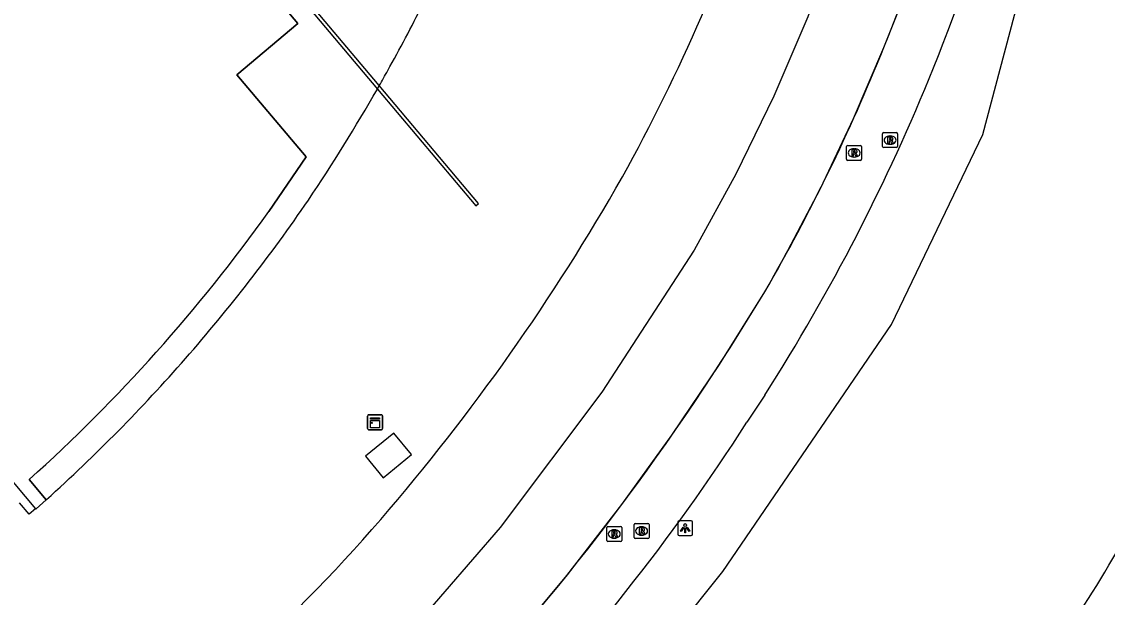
# Model space of a CAD drawing. Extents: x 155018 to 156648, y 383980 to 385733.
# Drawn here: x 156450.3 to 156522.9, y 384618.8 to 384657.3 of the extents above; entities that cross this region are included whole.
import ezdxf

# ---------------------------------------------------------------- set-up
doc = ezdxf.new("R2010")
doc.units = 0
for name, color, linetype in [('IMGEO_Berm_groen', 7, 'Continuous'), ('IMGEO_Gemengd_bos', 7, 'Continuous'), ('IMGEO_Kast', 7, 'Continuous'), ('IMGEO_Lage_trafo', 7, 'Continuous'), ('IMGEO_Lichtpunt', 7, 'Continuous'), ('IMGEO_Lijnafwatering', 7, 'Continuous'), ('IMGEO_Muur', 7, 'Continuous'), ('IMGEO_Pand', 7, 'Continuous'), ('IMGEO_Pand_overbouw', 7, 'Continuous'), ('IMGEO_Rijbaan_lokaal_gesloten', 7, 'Continuous'), ('IMGEO_Rioolput', 7, 'Continuous')]:
    doc.layers.add(name, color=color, linetype=linetype)

msp = doc.modelspace()

# ---------------------------------------------------------------- linework, layer by layer
at = {"layer": 'IMGEO_Berm_groen'}
msp.add_lwpolyline([(156398.306, 384564.091), (156423.183, 384568.491), (156436.947, 384572.778), (156453.814, 384581.86), (156468.932, 384591.619), (156487.829, 384608.824), (156497.193, 384620.558), (156508.476, 384637.086), (156514.568, 384649.778), (156520.835, 384673.402)], dxfattribs=at)
at = {"layer": 'IMGEO_Gemengd_bos'}
msp.add_arc((156452.769, 384662.681), 81.686, 323.79332, 335.53836, dxfattribs=at)
at = {"layer": 'IMGEO_Kast'}
for p, q in [((156473.458, 384630.115), (156473.458, 384630.956)), ((156473.458, 384630.956), (156473.458, 384630.115)), ((156473.533, 384631.04), (156474.374, 384631.04)), ((156474.374, 384631.04), (156473.533, 384631.04)), ((156474.458, 384630.965), (156474.458, 384630.124)), ((156474.458, 384630.124), (156474.458, 384630.965)), ((156474.383, 384630.04), (156473.542, 384630.04)), ((156473.542, 384630.04), (156474.383, 384630.04))]:
    msp.add_line(p, q, dxfattribs=at)
for points in [[(156473.653, 384630.83), (156474.253, 384630.83), (156474.253, 384630.745), (156473.653, 384630.745), (156473.653, 384630.83)], [(156473.653, 384630.655), (156474.253, 384630.655), (156474.253, 384630.166), (156473.653, 384630.166), (156473.653, 384630.655)]]:
    msp.add_lwpolyline(points, dxfattribs=at)
msp.add_circle((156473.737, 384630.504), 0.0377, dxfattribs=at)
for centre, start, end in [((156473.536, 384630.962), 92.4484, 184.28452), ((156473.536, 384630.962), 92.4484, 184.28452), ((156474.38, 384630.962), 2.4484, 94.28452), ((156474.38, 384630.962), 2.4484, 94.28452), ((156473.536, 384630.118), 182.4484, 274.28452), ((156473.536, 384630.118), 182.4484, 274.28452), ((156474.38, 384630.118), 272.4484, 4.28452), ((156474.38, 384630.118), 272.4484, 4.28452)]:
    msp.add_arc(centre, 0.0779, start, end, dxfattribs=at)
at = {"layer": 'IMGEO_Lage_trafo'}
msp.add_lwpolyline([(156476.394, 384628.386), (156475.211, 384629.823), (156473.319, 384628.266), (156474.503, 384626.829), (156476.394, 384628.386)], dxfattribs=at)
at = {"layer": 'IMGEO_Lichtpunt'}
for p, q in [((156494.182, 384623.864), (156494.182, 384623.057)), ((156494.182, 384623.864), (156494.182, 384623.057)), ((156495.084, 384623.959), (156494.276, 384623.959)), ((156495.084, 384623.959), (156494.276, 384623.959)), ((156495.178, 384623.057), (156495.178, 384623.864)), ((156495.178, 384623.057), (156495.178, 384623.864)), ((156494.276, 384622.963), (156495.084, 384622.963)), ((156494.276, 384622.963), (156495.084, 384622.963))]:
    msp.add_line(p, q, dxfattribs=at)
for points in [[(156494.556, 384623.528), (156494.595, 384623.5), (156494.407, 384623.238), (156494.369, 384623.265), (156494.556, 384623.528)], [(156494.768, 384623.5), (156494.806, 384623.527), (156494.993, 384623.265), (156494.954, 384623.237), (156494.768, 384623.5)], [(156494.658, 384623.48), (156494.705, 384623.48), (156494.705, 384623.158), (156494.658, 384623.158), (156494.658, 384623.48)]]:
    msp.add_lwpolyline(points, dxfattribs=at)
msp.add_circle((156494.681, 384623.662), 0.0994, dxfattribs=at)
for centre, start, end in [((156494.276, 384623.864), 90, 180), ((156494.276, 384623.864), 90, 180), ((156495.084, 384623.864), 0, 90), ((156495.084, 384623.864), 0, 90), ((156494.276, 384623.057), 180, 270), ((156494.276, 384623.057), 180, 270), ((156495.084, 384623.057), 270, 0), ((156495.084, 384623.057), 270, 360)]:
    msp.add_arc(centre, 0.0946, start, end, dxfattribs=at)
at = {"layer": 'IMGEO_Lijnafwatering'}
for points in [[(156501.321, 384641.6), (156503.722, 384646.18), (156505.938, 384650.853), (156507.965, 384655.611), (156508.499, 384656.946), (156509.02, 384658.286), (156509.529, 384659.631)], [(156490.444, 384625.037), (156493.787, 384629.67), (156496.974, 384634.412), (156500.001, 384639.258), (156500.446, 384640.036), (156500.886, 384640.816), (156501.321, 384641.6)], [(156477.66, 384609.895), (156478.08, 384610.323), (156478.497, 384610.753), (156478.913, 384611.185), (156482.918, 384615.667), (156486.763, 384620.286), (156490.444, 384625.037)]]:
    msp.add_lwpolyline(points, dxfattribs=at)
at = {"layer": 'IMGEO_Muur'}
msp.add_lwpolyline([(156460.698, 384668.742), (156474.107, 384652.821), (156480.688, 384645.006), (156480.879, 384645.167), (156474.239, 384653.052), (156460.889, 384668.903)], dxfattribs=at)
at = {"layer": 'IMGEO_Pand'}
for points in [[(156375.621, 384715.036), (156451.255, 384624.752)], [(156466.848, 384644.628), (156469.356, 384648.3), (156464.716, 384653.774), (156468.785, 384657.203), (156459.75, 384667.946), (156460.698, 384668.742)], [(156451.255, 384624.752), (156451.274, 384624.729), (156451.305, 384624.757), (156451.975, 384625.357), (156450.83, 384626.711)], [(156451.255, 384624.752), (156450.84, 384624.397), (156450.189, 384625.146)]]:
    msp.add_lwpolyline(points, dxfattribs=at)
msp.add_arc((156377.81, 384708.111), 109.352, 311.894, 324.51186, dxfattribs=at)
at = {"layer": 'IMGEO_Pand_overbouw'}
for points in [[(156483.437, 384680.493), (156482.053, 384675.635), (156476.623, 384682.111), (156475.553, 384681.212), (156475.365, 384681.054), (156468.39, 384675.199), (156468.191, 384675.032), (156460.889, 384668.903), (156460.698, 384668.742), (156459.75, 384667.946), (156468.785, 384657.203), (156464.716, 384653.774), (156469.356, 384648.3), (156466.848, 384644.628)], [(156474.107, 384652.821), (156474.239, 384653.052)], [(156450.83, 384626.711), (156451.975, 384625.357), (156451.994, 384625.374)]]:
    msp.add_lwpolyline(points, dxfattribs=at)
for centre, radius, start, end in [((156368.871, 384712.901), 121.18, 330.94577, 333.3074), ((156369.219, 384712.731), 120.792, 330.39196, 330.93607), ((156369.408, 384712.669), 120.597, 326.09399, 330.24689), ((156376.834, 384708.762), 112.258, 318.78783, 325.63462), ((156377.81, 384708.111), 109.352, 311.894, 324.51186), ((156376.798, 384708.759), 112.283, 312.04382, 318.80109)]:
    msp.add_arc(centre, radius, start, end, dxfattribs=at)
at = {"layer": 'IMGEO_Rijbaan_lokaal_gesloten'}
for points in [[(156512.374, 384719.497), (156513.011, 384710.533), (156512.786, 384701.362), (156512.01, 384692.222), (156510.686, 384683.145), (156508.586, 384674.503), (156505.983, 384665.999), (156502.888, 384657.661), (156500.598, 384652.337), (156498.062, 384647.125), (156495.284, 384642.039), (156489.119, 384632.55), (156482.323, 384623.502), (156474.927, 384614.939), (156470.597, 384610.641), (156466.059, 384606.565), (156461.323, 384602.72), (156459.035, 384600.998), (156456.709, 384599.33), (156454.343, 384597.717), (156447.002, 384593.161)], [(156500, 384632.36), (156498.811, 384630.537)]]:
    msp.add_lwpolyline(points, dxfattribs=at)
for centre, radius, start, end in [((156362.12, 384714.668), 157.348, 337.95542, 348.05447), ((156361.121, 384714.602), 161.834, 338.09894, 348.09707), ((156379.817, 384708.023), 126.407, 331.10978, 341.94591), ((156388.098, 384703.871), 129.218, 329.99775, 338.06958), ((156388.188, 384703.835), 132.705, 327.41139, 338.05299), ((156365.521, 384717.978), 143.745, 319.19704, 330.3886), ((156352.963, 384727.754), 171.615, 317.21527, 328.95812), ((156379.823, 384707.042), 141.461, 315.98931, 327.26049), ((156384.338, 384702.101), 119.126, 305.13992, 319.06339)]:
    msp.add_arc(centre, radius, start, end, dxfattribs=at)
at = {"layer": 'IMGEO_Rioolput'}
for p, q in [((156507.878, 384648.98), (156507.878, 384649.832)), ((156507.953, 384649.906), (156508.805, 384649.906)), ((156508.366, 384649.686), (156508.391, 384649.686)), ((156508.879, 384649.832), (156508.879, 384648.98)), ((156505.475, 384648.124), (156505.475, 384648.976)), ((156505.55, 384649.05), (156506.402, 384649.05)), ((156506.476, 384648.976), (156506.476, 384648.124)), ((156508.389, 384649.126), (156508.364, 384649.126)), ((156505.986, 384648.27), (156505.961, 384648.27)), ((156505.963, 384648.83), (156505.988, 384648.83)), ((156508.805, 384648.906), (156507.953, 384648.906)), ((156506.402, 384648.05), (156505.55, 384648.05)), ((156489.516, 384623.57), (156490.368, 384623.57)), ((156491.269, 384622.846), (156491.269, 384623.698)), ((156491.344, 384623.772), (156492.196, 384623.772)), ((156491.757, 384623.552), (156491.782, 384623.552)), ((156492.27, 384623.698), (156492.27, 384622.846)), ((156489.441, 384622.644), (156489.441, 384623.496)), ((156489.952, 384622.79), (156489.927, 384622.79)), ((156489.929, 384623.35), (156489.954, 384623.35)), ((156490.442, 384623.496), (156490.442, 384622.644)), ((156491.78, 384622.992), (156491.755, 384622.992)), ((156490.368, 384622.57), (156489.516, 384622.57)), ((156492.196, 384622.772), (156491.344, 384622.772))]:
    msp.add_line(p, q, dxfattribs=at)
for points in [[(156507.878, 384648.98), (156507.878, 384649.832)], [(156507.953, 384649.906), (156508.805, 384649.906)], [(156508.879, 384649.832), (156508.879, 384648.98)], [(156505.475, 384648.124), (156505.475, 384648.976)], [(156505.55, 384649.05), (156506.402, 384649.05)], [(156506.476, 384648.976), (156506.476, 384648.124)], [(156508.467, 384649.604), (156508.215, 384649.606), (156508.215, 384649.206)], [(156508.215, 384649.206), (156508.339, 384649.206), (156508.339, 384649.368), (156508.35, 384649.368)], [(156508.393, 384649.525), (156508.339, 384649.525), (156508.339, 384649.444)], [(156508.339, 384649.444), (156508.391, 384649.444)], [(156508.397, 384649.339), (156508.468, 384649.206), (156508.608, 384649.206), (156508.543, 384649.332)], [(156506.064, 384648.748), (156505.812, 384648.75), (156505.812, 384648.35)], [(156505.812, 384648.35), (156505.936, 384648.35), (156505.936, 384648.512), (156505.947, 384648.512)], [(156505.99, 384648.669), (156505.936, 384648.669), (156505.936, 384648.588)], [(156505.936, 384648.588), (156505.988, 384648.588)], [(156505.994, 384648.483), (156506.065, 384648.35), (156506.205, 384648.35), (156506.14, 384648.476)], [(156508.805, 384648.906), (156507.953, 384648.906)], [(156506.402, 384648.05), (156505.55, 384648.05)], [(156489.516, 384623.57), (156490.368, 384623.57)], [(156491.269, 384622.846), (156491.269, 384623.698)], [(156491.344, 384623.772), (156492.196, 384623.772)], [(156492.27, 384623.698), (156492.27, 384622.846)], [(156489.441, 384622.644), (156489.441, 384623.496)], [(156490.03, 384623.268), (156489.778, 384623.27), (156489.778, 384622.87)], [(156489.778, 384622.87), (156489.902, 384622.87), (156489.902, 384623.032), (156489.913, 384623.032)], [(156489.956, 384623.189), (156489.902, 384623.189), (156489.902, 384623.108)], [(156489.902, 384623.108), (156489.954, 384623.108)], [(156489.96, 384623.003), (156490.031, 384622.87), (156490.171, 384622.87), (156490.106, 384622.996)], [(156490.442, 384623.496), (156490.442, 384622.644)], [(156491.858, 384623.47), (156491.606, 384623.472), (156491.606, 384623.072)], [(156491.606, 384623.072), (156491.73, 384623.072), (156491.73, 384623.234), (156491.741, 384623.234)], [(156491.784, 384623.391), (156491.73, 384623.391), (156491.73, 384623.31)], [(156491.73, 384623.31), (156491.782, 384623.31)], [(156491.788, 384623.205), (156491.859, 384623.072), (156491.999, 384623.072), (156491.934, 384623.198)], [(156490.368, 384622.57), (156489.516, 384622.57)], [(156492.196, 384622.772), (156491.344, 384622.772)]]:
    msp.add_lwpolyline(points, dxfattribs=at)
for centre, radius, start, end in [((156507.955, 384649.83), 0.0765, 91.55205, 178.44795), ((156507.955, 384649.83), 0.0765, 91.55205, 178.44795), ((156508.803, 384649.83), 0.0765, 1.55205, 88.44795), ((156508.803, 384649.83), 0.0765, 1.55205, 88.44795), ((156505.552, 384648.974), 0.0765, 91.55205, 178.44795), ((156505.552, 384648.974), 0.0765, 91.55205, 178.44795), ((156506.4, 384648.974), 0.0765, 1.55205, 88.44795), ((156506.4, 384648.974), 0.0765, 1.55205, 88.44795), ((156507.955, 384648.982), 0.0765, 181.55205, 268.44795), ((156507.955, 384648.982), 0.0765, 181.55205, 268.44795), ((156508.349, 384649.315), 0.0533, 26.02933, 88.69889), ((156508.375, 384649.633), 0.19, 274.7715, 282.96867), ((156508.399, 384649.429), 0.0964, 77.00612, 93.18647), ((156508.413, 384649.486), 0.0378, 276.66336, 79.67722), ((156508.466, 384649.494), 0.109, 350.36119, 89.41601), ((156508.464, 384649.494), 0.112, 277.58423, 350.98172), ((156508.448, 384649.279), 0.108, 29.51342, 73.79051), ((156508.803, 384648.982), 0.0765, 271.55205, 358.44795), ((156508.803, 384648.982), 0.0765, 271.55205, 358.44795), ((156505.946, 384648.459), 0.0533, 26.02933, 88.69889), ((156505.972, 384648.777), 0.19, 274.7715, 282.96867), ((156505.996, 384648.573), 0.0964, 77.00612, 93.18647), ((156506.01, 384648.63), 0.0378, 276.66336, 79.67722), ((156506.063, 384648.638), 0.109, 350.36119, 89.41601), ((156506.061, 384648.638), 0.112, 277.58423, 350.98172), ((156506.045, 384648.423), 0.108, 29.51342, 73.79051), ((156505.552, 384648.126), 0.0765, 181.55205, 268.44795), ((156505.552, 384648.126), 0.0765, 181.55205, 268.44795), ((156506.4, 384648.126), 0.0765, 271.55205, 358.44795), ((156506.4, 384648.126), 0.0765, 271.55205, 358.44795), ((156489.518, 384623.494), 0.0765, 91.55205, 178.44795), ((156489.518, 384623.494), 0.0765, 91.55205, 178.44795), ((156490.366, 384623.494), 0.0765, 1.55205, 88.44795), ((156490.366, 384623.494), 0.0765, 1.55205, 88.44795), ((156491.346, 384623.696), 0.0765, 91.55205, 178.44795), ((156491.346, 384623.696), 0.0765, 91.55205, 178.44795), ((156492.194, 384623.696), 0.0765, 1.55205, 88.44795), ((156492.194, 384623.696), 0.0765, 1.55205, 88.44795), ((156489.912, 384622.979), 0.0533, 26.02933, 88.69889), ((156489.938, 384623.297), 0.19, 274.7715, 282.96867), ((156489.962, 384623.093), 0.0964, 77.00612, 93.18647), ((156489.976, 384623.15), 0.0378, 276.66336, 79.67722), ((156490.029, 384623.158), 0.109, 350.36119, 89.41601), ((156490.027, 384623.158), 0.112, 277.58423, 350.98172), ((156490.011, 384622.943), 0.108, 29.51342, 73.79051), ((156491.346, 384622.848), 0.0765, 181.55205, 268.44795), ((156491.346, 384622.848), 0.0765, 181.55205, 268.44795), ((156491.74, 384623.181), 0.0533, 26.02933, 88.69889), ((156491.766, 384623.499), 0.19, 274.7715, 282.96867), ((156491.79, 384623.295), 0.0964, 77.00612, 93.18647), ((156491.804, 384623.352), 0.0378, 276.66336, 79.67722), ((156491.857, 384623.36), 0.109, 350.36119, 89.41601), ((156491.855, 384623.36), 0.112, 277.58423, 350.98172), ((156491.839, 384623.145), 0.108, 29.51342, 73.79051), ((156492.194, 384622.848), 0.0765, 271.55205, 358.44795), ((156492.194, 384622.848), 0.0765, 271.55205, 358.44795), ((156489.518, 384622.646), 0.0765, 181.55205, 268.44795), ((156489.518, 384622.646), 0.0765, 181.55205, 268.44795), ((156490.366, 384622.646), 0.0765, 271.55205, 358.44795), ((156490.366, 384622.646), 0.0765, 271.55205, 358.44795)]:
    msp.add_arc(centre, radius, start, end, dxfattribs=at)
for centre, major_axis, ratio, start_param, end_param in [((156508.365, 384649.406), (-0.387, 0.002), 0.722429, 4.712389, 7.853982), ((156508.39, 384649.406), (-0.39, 0.002), 0.717154, 1.570796, 4.712389), ((156505.962, 384648.55), (-0.387, 0.002), 0.722429, 4.712389, 7.853982), ((156505.987, 384648.55), (-0.39, 0.002), 0.717154, 1.570796, 4.712389), ((156491.756, 384623.272), (-0.387, 0.002), 0.722429, 4.712389, 7.853982), ((156491.781, 384623.272), (-0.39, 0.002), 0.717154, 1.570796, 4.712389), ((156489.928, 384623.07), (-0.387, 0.002), 0.722429, 4.712389, 7.853982), ((156489.953, 384623.07), (-0.39, 0.002), 0.717154, 1.570796, 4.712389)]:
    msp.add_ellipse(centre, major_axis=major_axis, ratio=ratio, start_param=start_param, end_param=end_param, dxfattribs=at)

doc.saveas('drawing.dxf')
